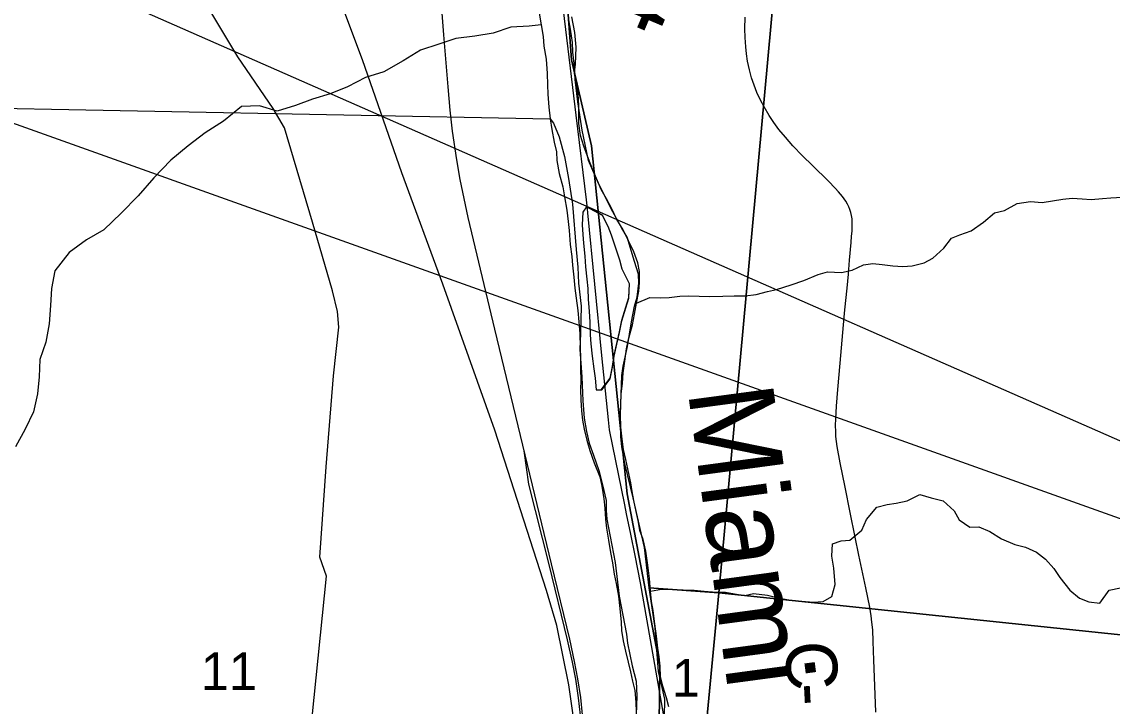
# Model space of a CAD drawing. Extents: x -38.1 to 35.9, y -2.7 to 28.5.
# Drawn here: x 9.309 to 10.521, y 16.206 to 16.967 of the extents above; entities that cross this region are included whole.
import ezdxf

# ---------------------------------------------------------------- set-up
doc = ezdxf.new("R2010")
doc.units = 0
for name, color, linetype in [('GM_X_City_Street', 7, 'Continuous'), ('GM_X_City_Street_Text', 7, 'Continuous'), ('GM_X_Corporation', 7, 'Continuous'), ('GM_X_Minor_River', 7, 'Continuous'), ('GM_X_Section', 7, 'Continuous'), ('GM_X_Township', 7, 'Continuous'), ('GM_X_Township_Road', 7, 'Continuous'), ('GM_X_Township_Road_Text', 7, 'Continuous'), ('GM_X_US_Route', 7, 'Continuous'), ('SH_Data', 7, 'Continuous')]:
    doc.layers.add(name, color=color, linetype=linetype)

msp = doc.modelspace()

# ---------------------------------------------------------------- linework, layer by layer
at = {"layer": 'GM_X_City_Street'}
msp.add_lwpolyline([(9.6318, 16.194), (9.6477, 16.3507), (9.6404, 16.3717), (9.6476, 16.4723), (9.6557, 16.5731), (9.6614, 16.6273), (9.6602, 16.6447), (9.6546, 16.6676), (9.6322, 16.744), (9.6013, 16.8489), (9.5885, 16.8705), (9.5494, 16.9278), (9.5194, 16.9778), (9.4899, 17.0395), (9.4492, 17.1302), (9.4087, 17.2248), (9.3808, 17.2922), (9.3578, 17.3731), (9.3429, 17.4462)], dxfattribs=at)
at = {"layer": 'GM_X_City_Street_Text'}
msp.add_lwpolyline([(10.2581, 16.1996), (10.2569, 16.2288), (10.2558, 16.2573), (10.2551, 16.2778), (10.2545, 16.2909), (10.2537, 16.2996), (10.2529, 16.3064), (10.2512, 16.3162), (10.2468, 16.3375), (10.2391, 16.374), (10.2351, 16.3941), (10.2295, 16.4212), (10.224, 16.4495), (10.2183, 16.4767), (10.215, 16.4947), (10.2142, 16.5003), (10.2137, 16.5059), (10.2134, 16.5114), (10.2133, 16.5181), (10.2135, 16.5254), (10.2143, 16.5396), (10.2158, 16.5582), (10.2183, 16.5873), (10.2219, 16.63), (10.2235, 16.6467), (10.2261, 16.6708), (10.2275, 16.6863), (10.2288, 16.7018), (10.2305, 16.7216), (10.2311, 16.7286), (10.2315, 16.7341), (10.2318, 16.7385), (10.2318, 16.7421), (10.2317, 16.7449), (10.2315, 16.7478), (10.231, 16.7516), (10.2302, 16.755), (10.2292, 16.7583), (10.228, 16.7611), (10.2266, 16.7641), (10.2247, 16.7673), (10.2211, 16.7725), (10.2166, 16.7778), (10.2128, 16.782), (10.2055, 16.7896), (10.1878, 16.807), (10.1766, 16.818), (10.1658, 16.8291), (10.1575, 16.8385), (10.1504, 16.847), (10.1448, 16.8548), (10.1396, 16.8626), (10.1339, 16.8722), (10.1298, 16.8798), (10.1258, 16.8882), (10.1227, 16.8962), (10.12, 16.9044), (10.1176, 16.9134), (10.1155, 16.923), (10.1143, 16.9311), (10.1135, 16.939), (10.1129, 16.9495), (10.1126, 16.9588), (10.1128, 16.9718)], dxfattribs=at)
at = {"layer": 'GM_X_Corporation'}
for points in [[(9.925, 16.1726), (9.9171, 16.2298), (9.9036, 16.2959), (9.8921, 16.3347), (9.8349, 16.5129), (9.777, 16.6753), (9.7313, 16.799), (9.6879, 16.9246), (9.6248, 17.0926), (9.6027, 17.1264), (9.5764, 17.1531), (9.5482, 17.1735), (9.5209, 17.1843), (9.489, 17.1925), (9.4498, 17.1939), (9.2095, 17.1922)], [(9.9323, 16.1963), (9.9302, 16.2158), (9.9271, 16.2366), (9.9234, 16.2556), (9.9179, 16.2805), (9.8976, 16.3642), (9.8685, 16.4854), (9.8347, 16.6253), (9.805, 16.7491), (9.7964, 16.7914), (9.7927, 16.8134), (9.7878, 16.8454), (9.785, 16.8687), (9.7828, 16.8944), (9.7781, 16.9522), (9.7712, 17.0434)], [(9.8571, 15.2432), (9.8651, 15.3349), (9.8745, 15.4443), (9.8816, 15.5274), (9.8882, 15.6061), (9.8992, 15.735), (9.9077, 15.8339), (9.9201, 15.9756), (9.9261, 16.0482), (9.929, 16.0808), (9.9305, 16.0995), (9.9316, 16.1196), (9.9319, 16.1377), (9.9321, 16.1571), (9.9314, 16.1769), (9.9298, 16.1961), (9.9277, 16.2155), (9.9246, 16.2362), (9.9209, 16.2551), (9.9154, 16.28), (9.8951, 16.3636), (9.8727, 16.453), (9.8675, 16.4898)]]:
    msp.add_lwpolyline(points, dxfattribs=at)
at = {"layer": 'GM_X_Section'}
for points in [[(9.8863, 16.9634), (9.8729, 16.962), (9.8527, 16.9609), (9.8329, 16.954), (9.8124, 16.951), (9.7915, 16.9483), (9.7725, 16.9419), (9.7523, 16.9354), (9.7329, 16.9233), (9.7113, 16.9111), (9.6911, 16.905), (9.6713, 16.8944), (9.6519, 16.8868), (9.6322, 16.8807), (9.6132, 16.8739), (9.593, 16.8674), (9.5732, 16.8735), (9.5535, 16.8728), (9.5333, 16.8564), (9.5132, 16.8435), (9.4941, 16.8291), (9.4748, 16.8131), (9.4561, 16.7934), (9.4386, 16.7732), (9.4196, 16.7542), (9.4006, 16.7356), (9.3812, 16.7246), (9.3618, 16.7102), (9.3459, 16.69), (9.3424, 16.6703), (9.3413, 16.6513), (9.3398, 16.6311), (9.336, 16.6106), (9.3295, 16.5913), (9.3287, 16.5723), (9.3268, 16.5533), (9.3223, 16.5331), (9.3132, 16.5141), (9.3025, 16.4944)], [(9.9923, 16.6539), (10.007, 16.6602), (10.0191, 16.66), (10.0286, 16.6603), (10.0404, 16.6617), (10.0499, 16.6623), (10.0616, 16.6618), (10.0734, 16.6616), (10.0882, 16.6618), (10.1007, 16.6621), (10.1128, 16.6623), (10.125, 16.6637), (10.1375, 16.6669), (10.1478, 16.6691), (10.1638, 16.6746), (10.1779, 16.6794), (10.1939, 16.686), (10.2041, 16.6889), (10.2197, 16.688), (10.2315, 16.6909), (10.2444, 16.6968), (10.2547, 16.6982), (10.2649, 16.6969), (10.277, 16.6956), (10.288, 16.6947), (10.2983, 16.6954), (10.3116, 16.699), (10.3211, 16.7042), (10.3334, 16.7151), (10.3419, 16.7263), (10.3514, 16.73), (10.3639, 16.7344), (10.3777, 16.7441), (10.3896, 16.7546), (10.401, 16.7571), (10.4151, 16.7649), (10.4296, 16.767), (10.4428, 16.7661), (10.4656, 16.7696), (10.4762, 16.7707), (10.4872, 16.7701), (10.4971, 16.7693), (10.5096, 16.7703), (10.5191, 16.7713), (10.5316, 16.7719)], [(10.0078, 16.334), (10.0198, 16.3363), (10.0327, 16.3358), (10.0441, 16.3353), (10.0562, 16.3351), (10.0672, 16.3338), (10.0809, 16.3329), (10.0911, 16.3328), (10.1009, 16.3308), (10.1123, 16.3291), (10.1222, 16.3313), (10.1377, 16.3296), (10.1494, 16.3264), (10.1627, 16.324), (10.1759, 16.3227), (10.1884, 16.3218), (10.1994, 16.3224), (10.209, 16.328), (10.2129, 16.3412), (10.2112, 16.3594), (10.2091, 16.3727), (10.21, 16.3864), (10.2196, 16.3897), (10.2291, 16.3907), (10.2425, 16.4016), (10.2475, 16.4136), (10.2591, 16.4272), (10.2705, 16.4304), (10.2804, 16.4318), (10.2929, 16.4344), (10.307, 16.4414), (10.3195, 16.4378), (10.3327, 16.4343), (10.3451, 16.4231), (10.3507, 16.4132), (10.3623, 16.4051), (10.3722, 16.4053), (10.3846, 16.4002), (10.3974, 16.3921), (10.4122, 16.3859), (10.4243, 16.3827), (10.4363, 16.3772), (10.4465, 16.3695), (10.4558, 16.3592), (10.4625, 16.3492), (10.4734, 16.3351), (10.4843, 16.3262), (10.4945, 16.3219), (10.5066, 16.3206), (10.517, 16.3349), (10.5299, 16.3378)]]:
    msp.add_lwpolyline(points, dxfattribs=at)
at = {"layer": 'GM_X_Township_Road'}
for points in [[(9.8842, 16.9763), (9.8863, 16.9634), (9.8884, 16.9505), (9.8893, 16.9398), (9.8918, 16.9254), (9.893, 16.9094), (9.8932, 16.8969), (9.8938, 16.8862), (9.8947, 16.8718), (9.8964, 16.8589), (9.8981, 16.8471), (9.9006, 16.833), (9.9031, 16.8223), (9.9037, 16.8128), (9.9061, 16.7983), (9.9104, 16.7835), (9.9121, 16.7721), (9.9146, 16.7576), (9.9163, 16.745), (9.9172, 16.7348), (9.9185, 16.7192), (9.9202, 16.7059), (9.9212, 16.6964), (9.9225, 16.6831), (9.9238, 16.6709), (9.9252, 16.6595), (9.9269, 16.6458), (9.9282, 16.6333), (9.9291, 16.62)], [(9.8842, 16.9763), (9.8863, 16.9634), (9.8884, 16.9505), (9.8893, 16.9398), (9.8918, 16.9254), (9.893, 16.9094), (9.8932, 16.8969), (9.8938, 16.8862), (9.8947, 16.8718), (9.8964, 16.8589), (9.8981, 16.8471), (9.9006, 16.833), (9.9031, 16.8223), (9.9037, 16.8128), (9.9061, 16.7983), (9.9104, 16.7835), (9.9121, 16.7721), (9.9146, 16.7576), (9.9163, 16.745), (9.9172, 16.7348), (9.9185, 16.7192), (9.9202, 16.7059), (9.9212, 16.6964), (9.9225, 16.6831), (9.9238, 16.6709), (9.9252, 16.6595), (9.9269, 16.6458), (9.9282, 16.6333), (9.9291, 16.62)], [(9.9837, 16.6153), (9.9877, 16.63), (9.9898, 16.6418), (9.9923, 16.6539), (9.9948, 16.6675), (9.9953, 16.677), (9.9955, 16.6891), (9.9937, 16.699), (9.989, 16.7112), (9.9772, 16.7357), (9.9702, 16.7472), (9.9643, 16.7598), (9.9588, 16.7702), (9.9529, 16.7805), (9.9489, 16.7901), (9.9434, 16.8031), (9.939, 16.8145), (9.9335, 16.8286), (9.9299, 16.8405), (9.9282, 16.8538), (9.928, 16.864), (9.9282, 16.8739), (9.9272, 16.8864), (9.9255, 16.8963), (9.9234, 16.9093), (9.9228, 16.9203), (9.9215, 16.9332), (9.9209, 16.9439), (9.9189, 16.9587), (9.9168, 16.969)], [(9.9838, 16.6154), (9.9877, 16.63), (9.9898, 16.6418), (9.9923, 16.6539), (9.9948, 16.6675), (9.9953, 16.677), (9.9955, 16.6891), (9.9937, 16.699), (9.989, 16.7112), (9.9772, 16.7357), (9.9702, 16.7472), (9.9643, 16.7598), (9.9588, 16.7702), (9.9529, 16.7805), (9.9489, 16.7901), (9.9434, 16.8031), (9.939, 16.8145), (9.9335, 16.8286), (9.9299, 16.8405), (9.9282, 16.8538), (9.928, 16.864), (9.9282, 16.8739), (9.9272, 16.8864), (9.9255, 16.8963), (9.9234, 16.9093), (9.9228, 16.9203), (9.9215, 16.9332), (9.9209, 16.9439), (9.9189, 16.9587), (9.9168, 16.969)], [(9.9327, 16.7551), (9.9318, 16.741), (9.9327, 16.7304), (9.9334, 16.7209), (9.9346, 16.7064), (9.9356, 16.6946), (9.9369, 16.6809), (9.9379, 16.6703), (9.9384, 16.6581), (9.9394, 16.6452), (9.9403, 16.6331), (9.9405, 16.619), (9.9415, 16.6088), (9.9428, 16.5951), (9.9448, 16.581), (9.9462, 16.5707), (9.9475, 16.5578), (9.9528, 16.5577)], [(9.9327, 16.7551), (9.9318, 16.741), (9.9327, 16.7304), (9.9334, 16.7209), (9.9346, 16.7064), (9.9356, 16.6946), (9.9369, 16.6809), (9.9379, 16.6703), (9.9384, 16.6581), (9.9394, 16.6452), (9.9403, 16.6331), (9.9405, 16.619), (9.9415, 16.6088), (9.9428, 16.5951), (9.9448, 16.581), (9.9462, 16.5707), (9.9475, 16.5578), (9.9535, 16.5577)], [(9.9543, 16.7516), (9.9365, 16.7612), (9.9327, 16.7551)], [(9.9544, 16.7517), (9.9365, 16.7612), (9.9327, 16.7551)], [(9.9843, 16.6756), (9.9821, 16.6798), (9.9762, 16.6917), (9.9737, 16.702), (9.9693, 16.715), (9.9642, 16.7295), (9.9606, 16.7394), (9.9543, 16.7516)], [(9.9844, 16.6757), (9.9821, 16.6798), (9.9762, 16.6917), (9.9737, 16.702), (9.9693, 16.715), (9.9642, 16.7295), (9.9606, 16.7394), (9.9544, 16.7517)], [(9.9528, 16.5577), (9.9629, 16.5708), (9.9654, 16.5837), (9.9675, 16.5962), (9.9703, 16.6094), (9.9732, 16.6223), (9.9757, 16.6351), (9.9801, 16.6495), (9.9836, 16.6605), (9.9843, 16.6756)], [(9.9535, 16.5577), (9.9629, 16.57), (9.9654, 16.5829), (9.9674, 16.5953), (9.9703, 16.6086), (9.9732, 16.6214), (9.9757, 16.6343), (9.9801, 16.6487), (9.9836, 16.6596), (9.9844, 16.6757)], [(9.9291, 16.62), (9.9296, 16.6051), (9.9298, 16.5926), (9.93, 16.5808), (9.9302, 16.5683), (9.93, 16.5581), (9.9302, 16.5467), (9.9312, 16.5345), (9.9322, 16.5239), (9.9339, 16.514), (9.9371, 16.5018), (9.9404, 16.4904), (9.9451, 16.4766), (9.9513, 16.4609), (9.9538, 16.4507), (9.9558, 16.4366), (9.9568, 16.4263), (9.9578, 16.4138), (9.9587, 16.4039), (9.9612, 16.3906), (9.9633, 16.3769), (9.9654, 16.3655), (9.9674, 16.3529), (9.9696, 16.3426), (9.972, 16.3285), (9.9737, 16.3148), (9.975, 16.2996), (9.9756, 16.2901), (9.9773, 16.2787), (9.9798, 16.2673), (9.983, 16.2551), (9.9855, 16.2444), (9.9876, 16.2338), (9.9901, 16.2235), (9.9914, 16.2106), (9.9916, 16.1996)], [(10.0281, 16.2054), (10.0253, 16.2153), (10.0213, 16.2283), (10.0188, 16.2382), (10.0186, 16.2507), (10.0172, 16.261), (10.0159, 16.2705), (10.0142, 16.2838), (10.0125, 16.2975), (10.0108, 16.3124), (10.0087, 16.3223), (10.0078, 16.334), (10.0065, 16.3481), (10.0048, 16.3629), (10.0024, 16.3785), (9.9995, 16.3915), (9.9959, 16.4014), (9.9938, 16.4124), (9.9917, 16.4223), (9.9896, 16.433), (9.9875, 16.4448), (9.9857, 16.4543), (9.9801, 16.4802), (9.9776, 16.4913), (9.9759, 16.5061), (9.9749, 16.5164), (9.9744, 16.53), (9.9746, 16.541), (9.9751, 16.5528), (9.9765, 16.5653), (9.9774, 16.5767), (9.9791, 16.5895), (9.9812, 16.6032), (9.9838, 16.6154)], [(10.0281, 16.2054), (10.0253, 16.2153), (10.0213, 16.2283), (10.0188, 16.2382), (10.0186, 16.2507), (10.0172, 16.261), (10.0159, 16.2705), (10.0142, 16.2838), (10.0125, 16.2975), (10.0108, 16.3124), (10.0087, 16.3223), (10.0078, 16.334), (10.0065, 16.3481), (10.0048, 16.3629), (10.0024, 16.3785), (9.9995, 16.3915), (9.9959, 16.4014), (9.9938, 16.4124), (9.9917, 16.4223), (9.9896, 16.433), (9.9875, 16.4448), (9.9857, 16.4543), (9.9801, 16.4802), (9.9776, 16.4913), (9.9759, 16.5061), (9.9749, 16.5164), (9.9744, 16.53), (9.9746, 16.541), (9.9751, 16.5528), (9.9765, 16.5653), (9.9774, 16.5767), (9.9791, 16.5895), (9.9812, 16.6032), (9.9837, 16.6153)]]:
    msp.add_lwpolyline(points, dxfattribs=at)
at = {"layer": 'GM_X_US_Route'}
for points in [[(10.5289, 15.2826), (10.371, 15.2977), (10.3693, 15.4805), (10.2951, 15.5761), (10.189, 15.7709), (10.0943, 15.8677), (10.049, 15.963), (10.0159, 16.0586), (10.0182, 16.2504), (9.9816, 16.4421), (9.9421, 16.829), (9.92, 16.9247), (9.9059, 17.1165), (10.0322, 17.3079), (10.0481, 17.3521), (10.1143, 17.4989), (10.2437, 17.6904), (10.3361, 17.7853)], [(10.3361, 17.7853), (10.2437, 17.6904), (10.1143, 17.4989), (10.0481, 17.3521), (10.0322, 17.3079), (9.9059, 17.1165), (9.92, 16.9247), (9.9421, 16.829), (9.9816, 16.4421), (10.0182, 16.2504), (10.0159, 16.0586), (10.049, 15.963), (10.0943, 15.8677), (10.189, 15.7709), (10.2951, 15.5761), (10.3693, 15.4805), (10.371, 15.2977), (10.5289, 15.2826)], [(10.3774, 15.25), (10.371, 15.2977), (10.3693, 15.4805), (10.2951, 15.5761), (10.189, 15.7709), (10.0943, 15.8677), (10.049, 15.963), (10.0159, 16.0586), (10.0182, 16.2504), (9.9816, 16.4421), (9.9421, 16.829), (9.92, 16.9247), (9.9059, 17.1165), (10.0322, 17.3079), (10.0481, 17.3521), (10.1143, 17.4989), (10.2437, 17.6904), (10.3361, 17.7853)], [(10.3361, 17.7853), (10.2437, 17.6904), (10.1143, 17.4989), (10.0481, 17.3521), (10.0322, 17.3079), (9.9059, 17.1165), (9.92, 16.9247), (9.9421, 16.829), (9.9816, 16.4421), (10.0182, 16.2504), (10.0159, 16.0586), (10.049, 15.963), (10.0943, 15.8677), (10.189, 15.7709), (10.2951, 15.5761), (10.3693, 15.4805), (10.371, 15.2977), (10.5289, 15.2826)], [(10.1754, 17.3332), (10.0836, 16.332), (10.0061, 16.3376), (10.0009, 16.3824), (9.9886, 16.4376), (9.9791, 16.476), (9.9757, 16.4942), (9.9747, 16.5056), (9.9745, 16.5321), (9.976, 16.5738), (9.9774, 16.584), (9.9823, 16.6058), (9.9866, 16.6334), (9.99, 16.6508), (9.9928, 16.6609), (9.9946, 16.6764), (9.9944, 16.6863), (9.9898, 16.7004), (9.9819, 16.7274), (9.9757, 16.7374), (9.9658, 16.7554), (9.9501, 16.7871), (9.9388, 16.8127), (9.9319, 16.8465), (9.9268, 16.878), (9.9239, 16.9027), (9.9237, 16.9133), (9.9242, 16.9197), (9.9247, 16.9285), (9.9253, 16.9387), (9.9237, 16.955), (9.9202, 16.9725)], [(10.0224, 16.1955), (9.9967, 16.3431), (9.9905, 16.3735), (9.9857, 16.3973), (9.981, 16.42), (9.979, 16.43), (9.962, 16.5133), (9.9609, 16.5243), (9.9538, 16.596), (9.9381, 16.7546), (9.9376, 16.7588), (9.9367, 16.7688), (9.9252, 16.8629), (9.9007, 17.0659)], [(9.2082, 16.8722), (9.8961, 16.8589), (9.8998, 16.8543), (9.9064, 16.839), (9.912, 16.817), (9.9165, 16.7926), (9.9209, 16.7642), (9.9252, 16.7137), (9.9268, 16.694), (9.9276, 16.6762), (9.9305, 16.6507), (9.9299, 16.6208), (9.9292, 16.6027), (9.9313, 16.5723), (9.9327, 16.5454), (9.9339, 16.5264), (9.9366, 16.5113), (9.9394, 16.4983), (9.9444, 16.485), (9.9502, 16.4682), (9.9544, 16.4522), (9.9583, 16.4347), (9.9585, 16.4237), (9.959, 16.4139), (9.9683, 16.3656), (9.973, 16.3284), (9.9809, 16.2862), (9.9822, 16.2763), (9.9874, 16.2509), (9.9916, 16.2338), (9.9925, 16.2171), (9.9917, 16.1966)], [(10.0496, 15.9732), (10.0836, 16.332), (11.0788, 16.2278)]]:
    msp.add_lwpolyline(points, dxfattribs=at)
for points in [[(10.1754, 17.3332), (11.175, 17.2383), (11.0788, 16.2278), (10.0836, 16.332)], [(10.0836, 16.332), (10.0496, 15.9732), (10.0326, 16.0008), (10.0254, 16.0433), (10.0209, 16.1164), (10.0227, 16.1741), (10.0236, 16.2138), (10.0164, 16.2445), (10.0128, 16.2933), (10.0061, 16.3376)]]:
    msp.add_lwpolyline(points, close=True, dxfattribs=at)
at = {"layer": 'SH_Data'}
msp.add_lwpolyline([(7.839, 17.3766), (11.5732, 16.0414), (7.839, 17.6847)], close=True, dxfattribs=at)

# ---------------------------------------------------------------- texts
at = {"layer": 'GM_X_Minor_River'}
for s, height, p in [('11', 0.04186, (9.5083, 16.2239)), ('1', 0.0419, (10.0314, 16.2166))]:
    msp.add_text(s, height=height, rotation=0, dxfattribs=at).set_placement(p)
at = {"layer": 'GM_X_Township'}
for s, rotation, p in [('C', 272.9598, (10.1569, 16.2772)), ('-', 272.9653, (10.1593, 16.2306))]:
    msp.add_text(s, height=0.0568, rotation=rotation, dxfattribs=at).set_placement(p)
at = {"layer": 'GM_X_Township_Road_Text'}
for s, height, rotation, p in [('Great', 0.09469, 247.1803, (10.056, 17.2754)), ('Miami', 0.09467, 277.6419, (10.049, 16.5569))]:
    msp.add_text(s, height=height, rotation=rotation, dxfattribs=at).set_placement(p)

doc.saveas('drawing.dxf')
